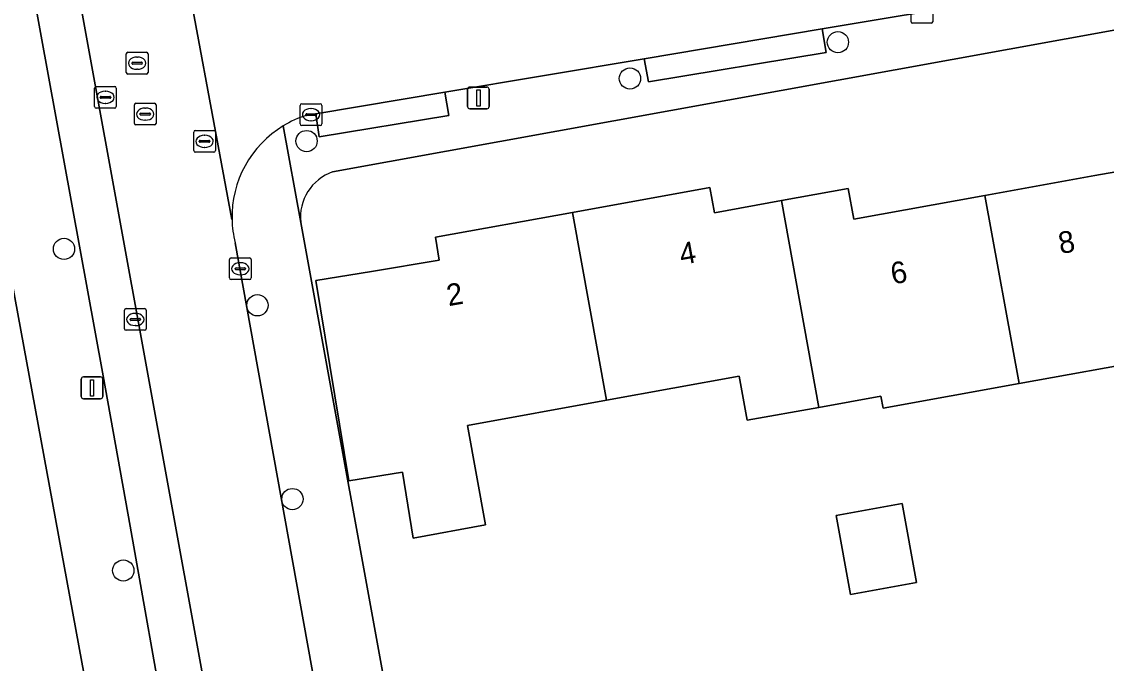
# Model space of a CAD drawing. Extents: x 157793 to 159380, y 380877 to 382313.
# Drawn here: x 158791.04 to 158840.99, y 381472.86 to 381502.4 of the extents above; entities that cross this region are included whole.
import ezdxf

# ---------------------------------------------------------------- set-up
doc = ezdxf.new("R2010")
doc.units = 0
for name, color, linetype in [('IMGEO_Boom', 7, 'Continuous'), ('IMGEO_Erf', 7, 'Continuous'), ('IMGEO_Kolk', 7, 'Continuous'), ('IMGEO_Lichtmast', 7, 'Continuous'), ('IMGEO_Pand', 7, 'Continuous'), ('IMGEO_Pand_nummerreeks', 7, 'Continuous'), ('IMGEO_Parkeervlak_open', 7, 'Continuous'), ('IMGEO_Rijbaan_lokaal_open', 7, 'Continuous'), ('IMGEO_Rioolput', 7, 'Continuous'), ('IMGEO_Voetpad_open', 7, 'Continuous')]:
    doc.layers.add(name, color=color, linetype=linetype)

msp = doc.modelspace()

# ---------------------------------------------------------------- linework, layer by layer
at = {"layer": 'IMGEO_Boom'}
for centre in [(158828.633, 381501.46), (158819.055, 381499.788), (158804.162, 381496.907), (158792.989, 381491.944), (158801.898, 381489.347), (158803.509, 381480.424), (158795.719, 381477.136)]:
    msp.add_circle(centre, 0.489, dxfattribs=at)
at = {"layer": 'IMGEO_Erf'}
for points in [[(158745.35, 381454.821), (158746.063, 381451.462), (158754.568, 381453.983), (158758.527, 381454.561), (158767.266, 381456.2), (158791.695, 381460.66), (158795.126, 381465.732), (158786.573, 381512.183)], [(158860.565, 381479.24), (158863.743, 381483.524), (158859.815, 381505.375), (158805.36, 381495.485)], [(158843.293, 381486.885), (158836.974, 381485.739), (158830.719, 381484.605), (158830.617, 381485.168), (158827.751, 381484.648), (158824.456, 381484.051), (158824.087, 381486.083), (158817.978, 381484.976), (158811.569, 381483.814), (158812.399, 381479.235), (158809.075, 381478.632), (158808.577, 381481.664), (158806.108, 381481.257), (158804.59, 381490.482), (158807.148, 381490.904), (158810.271, 381491.419), (158810.097, 381492.476), (158816.412, 381493.621), (158822.732, 381494.767), (158822.943, 381493.605), (158826.029, 381494.164), (158829.112, 381494.723), (158829.368, 381493.31), (158835.405, 381494.404), (158840.47, 381495.322), (158841.438, 381495.498)], [(158803.897, 381493.159), (158808.389, 381468.427), (158829.821, 381472.256), (158829.839, 381472.157), (158830.26, 381469.841), (158830.217, 381469.833), (158830.227, 381469.773), (158831.3, 381470.029), (158841.528, 381471.934), (158842.741, 381472.098), (158842.133, 381475.466), (158845.258, 381476.033), (158848.185, 381476.564), (158848.377, 381475.498), (158859.429, 381477.708), (158860.197, 381478.743), (158860.565, 381479.24)]]:
    msp.add_lwpolyline(points, dxfattribs=at)
msp.add_lwpolyline([(158832.25, 381476.578), (158829.208, 381476.027), (158828.548, 381479.662), (158831.591, 381480.214)], close=True, dxfattribs=at)
msp.add_arc((158806.071, 381493.415), 2.189, 108.9561, 186.706, dxfattribs=at)
at = {"layer": 'IMGEO_Kolk'}
for p, q in [((158832, 381502.403), (158832, 381503.255)), ((158833.001, 381503.255), (158833.001, 381502.403)), ((158832.927, 381502.329), (158832.075, 381502.329)), ((158803.866, 381497.699), (158803.866, 381498.551)), ((158803.941, 381498.625), (158804.793, 381498.625)), ((158804.354, 381498.405), (158804.379, 381498.405)), ((158804.867, 381498.551), (158804.867, 381497.699)), ((158804.125, 381498.119), (158804.125, 381498.131)), ((158804.563, 381498.082), (158804.165, 381498.082)), ((158804.168, 381498.168), (158804.566, 381498.168)), ((158804.377, 381497.845), (158804.352, 381497.845)), ((158804.609, 381498.131), (158804.609, 381498.119)), ((158804.793, 381497.625), (158803.941, 381497.625)), ((158800.609, 381490.603), (158800.609, 381491.455)), ((158800.684, 381491.529), (158801.536, 381491.529)), ((158801.61, 381491.455), (158801.61, 381490.603)), ((158800.868, 381491.023), (158800.868, 381491.035)), ((158801.306, 381490.986), (158800.908, 381490.986)), ((158800.911, 381491.072), (158801.309, 381491.072)), ((158801.097, 381491.309), (158801.122, 381491.309)), ((158801.352, 381491.035), (158801.352, 381491.023)), ((158801.536, 381490.529), (158800.684, 381490.529)), ((158801.12, 381490.749), (158801.095, 381490.749)), ((158795.774, 381488.268), (158795.774, 381489.12)), ((158795.849, 381489.194), (158796.701, 381489.194)), ((158796.262, 381488.974), (158796.287, 381488.974)), ((158796.775, 381489.12), (158796.775, 381488.268)), ((158796.033, 381488.688), (158796.033, 381488.7)), ((158796.471, 381488.651), (158796.073, 381488.651)), ((158796.076, 381488.737), (158796.474, 381488.737)), ((158796.285, 381488.414), (158796.26, 381488.414)), ((158796.517, 381488.7), (158796.517, 381488.688)), ((158796.701, 381488.194), (158795.849, 381488.194))]:
    msp.add_line(p, q, dxfattribs=at)
for points in [[(158832, 381502.403), (158832, 381503.255)], [(158833.001, 381503.255), (158833.001, 381502.403)], [(158832.927, 381502.329), (158832.075, 381502.329)], [(158803.866, 381497.699), (158803.866, 381498.551)], [(158803.941, 381498.625), (158804.793, 381498.625)], [(158804.867, 381498.551), (158804.867, 381497.699)], [(158804.793, 381497.625), (158803.941, 381497.625)], [(158800.609, 381490.603), (158800.609, 381491.455)], [(158800.684, 381491.529), (158801.536, 381491.529)], [(158801.61, 381491.455), (158801.61, 381490.603)], [(158801.536, 381490.529), (158800.684, 381490.529)], [(158795.774, 381488.268), (158795.774, 381489.12)], [(158795.849, 381489.194), (158796.701, 381489.194)], [(158796.775, 381489.12), (158796.775, 381488.268)], [(158796.701, 381488.194), (158795.849, 381488.194)]]:
    msp.add_lwpolyline(points, dxfattribs=at)
for centre, radius, start, end in [((158832.077, 381502.405), 0.0765, 181.552, 268.448), ((158832.077, 381502.405), 0.0765, 181.552, 268.448), ((158832.925, 381502.405), 0.0765, 271.552, 358.448), ((158832.925, 381502.405), 0.0765, 271.552, 358.448), ((158803.943, 381498.549), 0.0765, 91.552, 178.448), ((158803.943, 381498.549), 0.0765, 91.552, 178.448), ((158804.791, 381498.549), 0.0765, 1.552, 88.448), ((158804.791, 381498.549), 0.0765, 1.552, 88.448), ((158804.165, 381498.128), 0.0403, 85.8775, 175.7526), ((158804.162, 381498.118), 0.0366, 178.938, 274.7102), ((158804.566, 381498.125), 0.043, 264.8664, 352.4533), ((158804.57, 381498.13), 0.0386, 1.7309, 96.639), ((158803.943, 381497.701), 0.0765, 181.552, 268.448), ((158803.943, 381497.701), 0.0765, 181.552, 268.448), ((158804.791, 381497.701), 0.0765, 271.552, 358.448), ((158804.791, 381497.701), 0.0765, 271.552, 358.448), ((158800.686, 381491.453), 0.0765, 91.552, 178.448), ((158800.686, 381491.453), 0.0765, 91.552, 178.448), ((158801.534, 381491.453), 0.0765, 1.552, 88.448), ((158801.534, 381491.453), 0.0765, 1.552, 88.448), ((158800.908, 381491.032), 0.0403, 85.8775, 175.7526), ((158800.905, 381491.022), 0.0366, 178.938, 274.7102), ((158801.309, 381491.029), 0.043, 264.8664, 352.4533), ((158801.313, 381491.034), 0.0386, 1.7309, 96.639), ((158800.686, 381490.605), 0.0765, 181.552, 268.448), ((158800.686, 381490.605), 0.0765, 181.552, 268.448), ((158801.534, 381490.605), 0.0765, 271.552, 358.448), ((158801.534, 381490.605), 0.0765, 271.552, 358.448), ((158795.851, 381489.118), 0.0765, 91.552, 178.448), ((158795.851, 381489.118), 0.0765, 91.552, 178.448), ((158796.699, 381489.118), 0.0765, 1.552, 88.448), ((158796.699, 381489.118), 0.0765, 1.552, 88.448), ((158796.073, 381488.697), 0.0403, 85.8775, 175.7526), ((158796.07, 381488.687), 0.0366, 178.938, 274.7102), ((158796.474, 381488.694), 0.043, 264.8664, 352.4533), ((158796.478, 381488.699), 0.0386, 1.7309, 96.639), ((158795.851, 381488.27), 0.0765, 181.552, 268.448), ((158795.851, 381488.27), 0.0765, 181.552, 268.448), ((158796.699, 381488.27), 0.0765, 271.552, 358.448), ((158796.699, 381488.27), 0.0765, 271.552, 358.448)]:
    msp.add_arc(centre, radius, start, end, dxfattribs=at)
for centre, major_axis, ratio, start_param, end_param in [((158804.353, 381498.125), (-0.387, 0.002), 0.722429, 4.712389, 7.853982), ((158804.378, 381498.125), (-0.39, 0.002), 0.717154, 1.570796, 4.712389), ((158801.096, 381491.029), (-0.387, 0.002), 0.722429, 4.712389, 7.853982), ((158801.121, 381491.029), (-0.39, 0.002), 0.717154, 1.570796, 4.712389), ((158796.261, 381488.694), (-0.387, 0.002), 0.722429, 4.712389, 7.853982), ((158796.286, 381488.694), (-0.39, 0.002), 0.717154, 1.570796, 4.712389)]:
    msp.add_ellipse(centre, major_axis=major_axis, ratio=ratio, start_param=start_param, end_param=end_param, dxfattribs=at)
at = {"layer": 'IMGEO_Lichtmast'}
for p, q in [((158811.68, 381499.395), (158812.47, 381499.395)), ((158812.47, 381499.395), (158811.68, 381499.395)), ((158811.58, 381498.495), (158811.58, 381499.295)), ((158811.58, 381499.295), (158811.58, 381498.495)), ((158812.57, 381499.295), (158812.57, 381498.495)), ((158812.57, 381498.495), (158812.57, 381499.295)), ((158812.47, 381498.395), (158811.68, 381498.395)), ((158811.68, 381498.395), (158812.47, 381498.395)), ((158793.782, 381485.145), (158793.782, 381485.945)), ((158793.782, 381485.945), (158793.782, 381485.145)), ((158793.882, 381486.045), (158794.672, 381486.045)), ((158794.672, 381486.045), (158793.882, 381486.045)), ((158794.772, 381485.945), (158794.772, 381485.145)), ((158794.772, 381485.145), (158794.772, 381485.945)), ((158794.672, 381485.045), (158793.882, 381485.045)), ((158793.882, 381485.045), (158794.672, 381485.045))]:
    msp.add_line(p, q, dxfattribs=at)
for points in [[(158812, 381499.27), (158812.15, 381499.27), (158812.15, 381498.52), (158812, 381498.52), (158812, 381499.27)], [(158794.202, 381485.92), (158794.352, 381485.92), (158794.352, 381485.17), (158794.202, 381485.17), (158794.202, 381485.92)]]:
    msp.add_lwpolyline(points, dxfattribs=at)
for centre, start, end in [((158811.68, 381499.295), 90, 180), ((158811.68, 381499.295), 90, 180), ((158812.47, 381499.295), 0, 90), ((158812.47, 381499.295), 360, 90), ((158811.68, 381498.495), 180, 270), ((158811.68, 381498.495), 180, 270), ((158812.47, 381498.495), 270, 0), ((158812.47, 381498.495), 270, 0), ((158793.882, 381485.945), 90, 180), ((158793.882, 381485.945), 90, 180), ((158794.672, 381485.945), 0, 90), ((158794.672, 381485.945), 360, 90), ((158793.882, 381485.145), 180, 270), ((158793.882, 381485.145), 180, 270), ((158794.672, 381485.145), 270, 0), ((158794.672, 381485.145), 270, 0)]:
    msp.add_arc(centre, 0.1, start, end, dxfattribs=at)
at = {"layer": 'IMGEO_Pand'}
for points in [[(158841.724, 381495.55), (158841.438, 381495.498), (158840.47, 381495.322), (158835.405, 381494.404), (158836.974, 381485.739), (158843.293, 381486.885), (158842.873, 381489.207)], [(158826.029, 381494.164), (158822.943, 381493.605), (158822.732, 381494.767), (158816.412, 381493.621), (158817.978, 381484.976), (158824.087, 381486.083), (158824.456, 381484.051), (158827.751, 381484.648)], [(158826.029, 381494.164), (158827.751, 381484.648), (158830.617, 381485.168), (158830.719, 381484.605), (158836.974, 381485.739), (158835.405, 381494.404), (158829.368, 381493.31), (158829.112, 381494.723)], [(158816.412, 381493.621), (158810.097, 381492.476), (158810.271, 381491.419), (158807.148, 381490.904), (158804.59, 381490.482), (158806.108, 381481.257), (158808.577, 381481.664), (158809.075, 381478.632), (158812.399, 381479.235), (158811.569, 381483.814), (158817.978, 381484.976)], [(158829.208, 381476.027), (158832.25, 381476.578), (158831.591, 381480.214), (158828.548, 381479.662)]]:
    msp.add_lwpolyline(points, close=True, dxfattribs=at)
at = {"layer": 'IMGEO_Parkeervlak_open'}
for points in [[(158800.364, 381466.865), (158786.917, 381540.658)], [(158785.407, 381537.407), (158794.799, 381486.106)], [(158794.799, 381486.106), (158796.04, 381479.18)], [(158796.04, 381479.18), (158797.77, 381469.387)]]:
    msp.add_lwpolyline(points, dxfattribs=at)
at = {"layer": 'IMGEO_Rijbaan_lokaal_open'}
for points in [[(158789.968, 381541.007), (158789.93, 381541.231), (158786.917, 381540.658), (158800.364, 381466.865), (158805.281, 381467.806), (158800.871, 381492.228)], [(158800.726, 381493.297), (158798.162, 381507.128)], [(158798.162, 381507.128), (158800.726, 381493.297)], [(158804.146, 381498.088), (158804.589, 381498.163), (158810.524, 381499.156), (158819.707, 381500.694), (158827.913, 381502.067), (158850.702, 381505.883), (158850.933, 381505.957), (158852.204, 381506.363)]]:
    msp.add_lwpolyline(points, dxfattribs=at)
for centre, radius, start, end in [((158805.636, 381493.386), 4.933, 107.5807, 121.0865), ((158805.625, 381493.417), 4.9, 121.1649, 181.4003), ((158805.637, 381493.419), 4.912, 181.4207, 194.0283)]:
    msp.add_arc(centre, radius, start, end, dxfattribs=at)
at = {"layer": 'IMGEO_Rioolput'}
for p, q in [((158795.857, 381500.068), (158795.857, 381500.92)), ((158795.932, 381500.994), (158796.784, 381500.994)), ((158796.858, 381500.92), (158796.858, 381500.068)), ((158796.116, 381500.488), (158796.116, 381500.5)), ((158796.554, 381500.451), (158796.156, 381500.451)), ((158796.159, 381500.537), (158796.557, 381500.537)), ((158796.345, 381500.774), (158796.37, 381500.774)), ((158796.6, 381500.5), (158796.6, 381500.488)), ((158796.784, 381499.994), (158795.932, 381499.994)), ((158796.368, 381500.214), (158796.343, 381500.214)), ((158794.397, 381498.495), (158794.397, 381499.347)), ((158794.472, 381499.421), (158795.324, 381499.421)), ((158795.398, 381499.347), (158795.398, 381498.495)), ((158794.656, 381498.915), (158794.656, 381498.927)), ((158795.094, 381498.878), (158794.696, 381498.878)), ((158794.699, 381498.964), (158795.097, 381498.964)), ((158794.885, 381499.201), (158794.91, 381499.201)), ((158795.14, 381498.927), (158795.14, 381498.915)), ((158795.324, 381498.421), (158794.472, 381498.421)), ((158794.908, 381498.641), (158794.883, 381498.641)), ((158796.229, 381497.723), (158796.229, 381498.575)), ((158796.304, 381498.649), (158797.156, 381498.649)), ((158796.717, 381498.429), (158796.742, 381498.429)), ((158797.23, 381498.575), (158797.23, 381497.723)), ((158796.488, 381498.143), (158796.488, 381498.155)), ((158796.926, 381498.106), (158796.528, 381498.106)), ((158796.531, 381498.192), (158796.929, 381498.192)), ((158796.74, 381497.869), (158796.715, 381497.869)), ((158796.972, 381498.155), (158796.972, 381498.143)), ((158797.156, 381497.649), (158796.304, 381497.649)), ((158799.037, 381497.394), (158799.889, 381497.394)), ((158798.962, 381496.468), (158798.962, 381497.32)), ((158799.221, 381496.888), (158799.221, 381496.9)), ((158799.659, 381496.851), (158799.261, 381496.851)), ((158799.264, 381496.937), (158799.662, 381496.937)), ((158799.45, 381497.174), (158799.475, 381497.174)), ((158799.705, 381496.9), (158799.705, 381496.888)), ((158799.963, 381497.32), (158799.963, 381496.468)), ((158799.889, 381496.394), (158799.037, 381496.394)), ((158799.473, 381496.614), (158799.448, 381496.614))]:
    msp.add_line(p, q, dxfattribs=at)
for points in [[(158795.857, 381500.068), (158795.857, 381500.92)], [(158795.932, 381500.994), (158796.784, 381500.994)], [(158796.858, 381500.92), (158796.858, 381500.068)], [(158796.784, 381499.994), (158795.932, 381499.994)], [(158794.397, 381498.495), (158794.397, 381499.347)], [(158794.472, 381499.421), (158795.324, 381499.421)], [(158795.398, 381499.347), (158795.398, 381498.495)], [(158795.324, 381498.421), (158794.472, 381498.421)], [(158796.229, 381497.723), (158796.229, 381498.575)], [(158796.304, 381498.649), (158797.156, 381498.649)], [(158797.23, 381498.575), (158797.23, 381497.723)], [(158797.156, 381497.649), (158796.304, 381497.649)], [(158799.037, 381497.394), (158799.889, 381497.394)], [(158798.962, 381496.468), (158798.962, 381497.32)], [(158799.963, 381497.32), (158799.963, 381496.468)], [(158799.889, 381496.394), (158799.037, 381496.394)]]:
    msp.add_lwpolyline(points, dxfattribs=at)
for centre, radius, start, end in [((158795.934, 381500.918), 0.0765, 91.552, 178.448), ((158795.934, 381500.918), 0.0765, 91.552, 178.448), ((158796.782, 381500.918), 0.0765, 1.552, 88.448), ((158796.782, 381500.918), 0.0765, 1.552, 88.448), ((158796.156, 381500.497), 0.0403, 85.8775, 175.7526), ((158796.153, 381500.487), 0.0366, 178.938, 274.7102), ((158796.557, 381500.494), 0.043, 264.8664, 352.4533), ((158796.561, 381500.499), 0.0386, 1.7309, 96.639), ((158795.934, 381500.07), 0.0765, 181.552, 268.448), ((158795.934, 381500.07), 0.0765, 181.552, 268.448), ((158796.782, 381500.07), 0.0765, 271.552, 358.448), ((158796.782, 381500.07), 0.0765, 271.552, 358.448), ((158794.474, 381499.345), 0.0765, 91.552, 178.448), ((158794.474, 381499.345), 0.0765, 91.552, 178.448), ((158795.322, 381499.345), 0.0765, 1.552, 88.448), ((158795.322, 381499.345), 0.0765, 1.552, 88.448), ((158794.696, 381498.924), 0.0403, 85.8775, 175.7526), ((158794.693, 381498.914), 0.0366, 178.938, 274.7102), ((158795.097, 381498.921), 0.043, 264.8664, 352.4533), ((158795.101, 381498.926), 0.0386, 1.7309, 96.639), ((158794.474, 381498.497), 0.0765, 181.552, 268.448), ((158794.474, 381498.497), 0.0765, 181.552, 268.448), ((158795.322, 381498.497), 0.0765, 271.552, 358.448), ((158795.322, 381498.497), 0.0765, 271.552, 358.448), ((158796.306, 381498.573), 0.0765, 91.552, 178.448), ((158796.306, 381498.573), 0.0765, 91.552, 178.448), ((158797.154, 381498.573), 0.0765, 1.552, 88.448), ((158797.154, 381498.573), 0.0765, 1.552, 88.448), ((158796.528, 381498.152), 0.0403, 85.8775, 175.7526), ((158796.525, 381498.142), 0.0366, 178.938, 274.7102), ((158796.929, 381498.149), 0.043, 264.8664, 352.4533), ((158796.933, 381498.154), 0.0386, 1.7309, 96.639), ((158796.306, 381497.725), 0.0765, 181.552, 268.448), ((158796.306, 381497.725), 0.0765, 181.552, 268.448), ((158797.154, 381497.725), 0.0765, 271.552, 358.448), ((158797.154, 381497.725), 0.0765, 271.552, 358.448), ((158799.039, 381497.318), 0.0765, 91.552, 178.448), ((158799.039, 381497.318), 0.0765, 91.552, 178.448), ((158799.887, 381497.318), 0.0765, 1.552, 88.448), ((158799.887, 381497.318), 0.0765, 1.552, 88.448), ((158799.261, 381496.897), 0.0403, 85.8775, 175.7526), ((158799.258, 381496.887), 0.0366, 178.938, 274.7102), ((158799.662, 381496.894), 0.043, 264.8664, 352.4533), ((158799.666, 381496.899), 0.0386, 1.7309, 96.639), ((158799.039, 381496.47), 0.0765, 181.552, 268.448), ((158799.039, 381496.47), 0.0765, 181.552, 268.448), ((158799.887, 381496.47), 0.0765, 271.552, 358.448), ((158799.887, 381496.47), 0.0765, 271.552, 358.448)]:
    msp.add_arc(centre, radius, start, end, dxfattribs=at)
for centre, major_axis, ratio, start_param, end_param in [((158796.344, 381500.494), (-0.387, 0.002), 0.722429, 4.712389, 7.853982), ((158796.369, 381500.494), (-0.39, 0.002), 0.717154, 1.570796, 4.712389), ((158794.884, 381498.921), (-0.387, 0.002), 0.722429, 4.712389, 7.853982), ((158794.909, 381498.921), (-0.39, 0.002), 0.717154, 1.570796, 4.712389), ((158796.716, 381498.149), (-0.387, 0.002), 0.722429, 4.712389, 7.853982), ((158796.741, 381498.149), (-0.39, 0.002), 0.717154, 1.570796, 4.712389), ((158799.449, 381496.894), (-0.387, 0.002), 0.722429, 4.712389, 7.853982), ((158799.474, 381496.894), (-0.39, 0.002), 0.717154, 1.570796, 4.712389)]:
    msp.add_ellipse(centre, major_axis=major_axis, ratio=ratio, start_param=start_param, end_param=end_param, dxfattribs=at)
at = {"layer": 'IMGEO_Voetpad_open'}
for points in [[(158761.515, 381653.086), (158762.478, 381647), (158762.674, 381645.822), (158765.146, 381631.871), (158765.716, 381628.675), (158770.256, 381603.221), (158771.237, 381597.723), (158771.675, 381595.283), (158772.768, 381589.199), (158775.881, 381571.869), (158779.263, 381553.035), (158779.866, 381549.755), (158782.218, 381537.234), (158782.367, 381536.441), (158782.236, 381536.405), (158783.876, 381527.553), (158783.747, 381527.527), (158786.066, 381514.938), (158786.573, 381512.183), (158795.126, 381465.732), (158796.436, 381458.615)], [(158797.77, 381469.387), (158796.04, 381479.18), (158794.799, 381486.106), (158785.407, 381537.407)], [(158805.36, 381495.485), (158859.815, 381505.375), (158861.794, 381508.006), (158862.964, 381509.563)], [(158852.775, 381505.433), (158851.262, 381504.892), (158850.933, 381505.957), (158850.702, 381505.883), (158827.913, 381502.067), (158828.097, 381500.99), (158819.904, 381499.63), (158819.707, 381500.694), (158810.524, 381499.156), (158810.719, 381498.089), (158804.745, 381497.097), (158804.589, 381498.163), (158804.146, 381498.088)], [(158812.041, 381447.285), (158811.68, 381449.294), (158810.678, 381455.186), (158809.337, 381462.989), (158809.099, 381464.375), (158808.864, 381465.737), (158808.639, 381467.049), (158808.389, 381468.427), (158803.897, 381493.159), (158803.089, 381497.61)], [(158803.089, 381497.61), (158803.897, 381493.159)], [(158800.871, 381492.228), (158805.281, 381467.806), (158808.529, 381449.125), (158808.835, 381447.698), (158811.157, 381434.707), (158812.19, 381428.797), (158813.145, 381423.478), (158814.217, 381417.404), (158815.12, 381412.365), (158816.707, 381403.506), (158817.658, 381398.163), (158818.555, 381393.166), (158819.402, 381388.399), (158820.48, 381382.334), (158821.435, 381377.001), (158822.339, 381371.978), (158823.177, 381367.239), (158824.077, 381362.17), (158825.017, 381356.892), (158825.941, 381351.755), (158826.759, 381347.247), (158826.989, 381345.98)]]:
    msp.add_lwpolyline(points, dxfattribs=at)
for points in [[(158827.913, 381502.067), (158819.707, 381500.694), (158819.904, 381499.63), (158828.097, 381500.99)], [(158804.589, 381498.163), (158804.745, 381497.097), (158810.719, 381498.089), (158810.524, 381499.156)]]:
    msp.add_lwpolyline(points, close=True, dxfattribs=at)
for centre, radius, start, end in [((158805.636, 381493.386), 4.933, 107.5807, 121.0865), ((158805.625, 381493.417), 4.9, 121.1649, 181.4003), ((158806.071, 381493.415), 2.189, 108.9561, 186.706), ((158805.637, 381493.419), 4.912, 181.4207, 194.0283)]:
    msp.add_arc(centre, radius, start, end, dxfattribs=at)

# ---------------------------------------------------------------- texts
at = {"layer": 'IMGEO_Pand_nummerreeks'}
for s, rotation, p in [('8', 10.2731, (158838.883, 381491.702)), ('4', 10.2773, (158821.429, 381491.197)), ('6', 10.2729, (158831.159, 381490.301)), ('2', 9.8379, (158810.7, 381489.302))]:
    msp.add_text(s, height=1, rotation=rotation, dxfattribs=at).set_placement(p)

doc.saveas('drawing.dxf')
